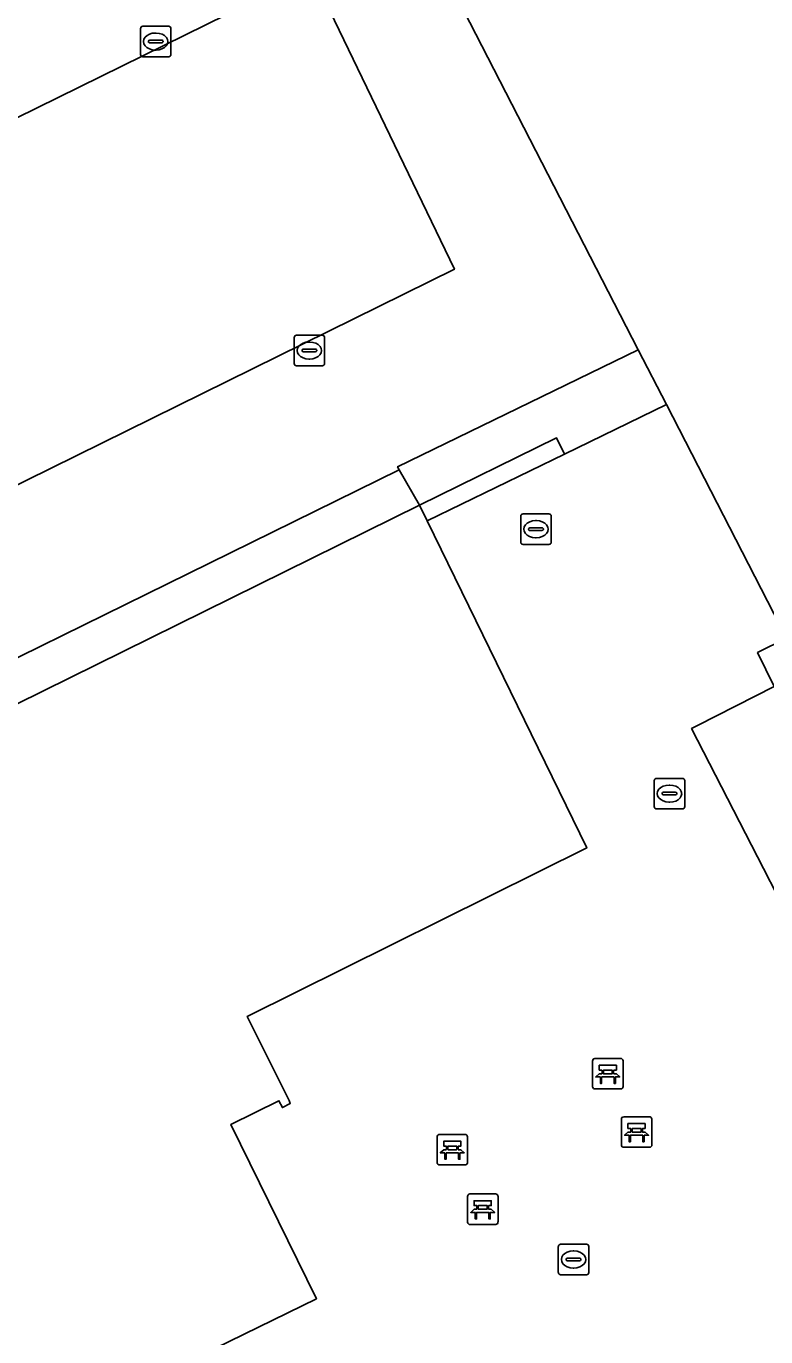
# Model space of a CAD drawing. Extents: x 158835 to 160077, y 386387 to 387778.
# Drawn here: x 159491.48 to 159515.77, y 387506.29 to 387549.29 of the extents above; entities that cross this region are included whole.
import ezdxf

# ---------------------------------------------------------------- set-up
doc = ezdxf.new("R2010")
doc.units = 0
for name, color, linetype in [('IMGEO_Bank', 7, 'Continuous'), ('IMGEO_Hek', 7, 'Continuous'), ('IMGEO_Kolk', 7, 'Continuous'), ('IMGEO_Pand', 7, 'Continuous'), ('IMGEO_Parkeervlak_open', 7, 'Continuous'), ('IMGEO_Rijbaan_lokaal_open', 7, 'Continuous'), ('IMGEO_Terreindeel_zand', 7, 'Continuous'), ('IMGEO_Voetpad_open', 7, 'Continuous')]:
    doc.layers.add(name, color=color, linetype=linetype)

msp = doc.modelspace()

# ---------------------------------------------------------------- linework, layer by layer
at = {"layer": 'IMGEO_Bank'}
for p, q in [((159510.16, 387515.424), (159511.001, 387515.424)), ((159511.001, 387515.424), (159510.16, 387515.424)), ((159510.085, 387514.499), (159510.085, 387515.34)), ((159510.085, 387515.34), (159510.085, 387514.499)), ((159510.394, 387514.93), (159510.394, 387515.036)), ((159510.438, 387515.036), (159510.438, 387514.93)), ((159510.726, 387515.042), (159510.444, 387515.042)), ((159510.732, 387514.93), (159510.732, 387515.036)), ((159510.776, 387515.036), (159510.776, 387514.93)), ((159511.085, 387515.349), (159511.085, 387514.508)), ((159511.085, 387514.508), (159511.085, 387515.349)), ((159510.782, 387514.822), (159510.389, 387514.822)), ((159510.444, 387514.924), (159510.726, 387514.924)), ((159511.01, 387514.424), (159510.169, 387514.424)), ((159510.169, 387514.424), (159511.01, 387514.424)), ((159511.03, 387512.585), (159511.03, 387513.426)), ((159511.03, 387513.426), (159511.03, 387512.585)), ((159511.105, 387513.51), (159511.946, 387513.51)), ((159511.946, 387513.51), (159511.105, 387513.51)), ((159512.03, 387513.435), (159512.03, 387512.594)), ((159512.03, 387512.594), (159512.03, 387513.435)), ((159504.978, 387512.008), (159504.978, 387512.849)), ((159504.978, 387512.849), (159504.978, 387512.008)), ((159505.053, 387512.933), (159505.894, 387512.933)), ((159505.894, 387512.933), (159505.053, 387512.933)), ((159505.978, 387512.858), (159505.978, 387512.017)), ((159505.978, 387512.017), (159505.978, 387512.858)), ((159511.727, 387512.908), (159511.334, 387512.908)), ((159511.339, 387513.016), (159511.339, 387513.122)), ((159511.383, 387513.122), (159511.383, 387513.016)), ((159511.671, 387513.128), (159511.389, 387513.128)), ((159511.389, 387513.01), (159511.671, 387513.01)), ((159511.677, 387513.016), (159511.677, 387513.122)), ((159511.721, 387513.122), (159511.721, 387513.016)), ((159505.287, 387512.439), (159505.287, 387512.545)), ((159505.331, 387512.545), (159505.331, 387512.439)), ((159505.619, 387512.551), (159505.337, 387512.551)), ((159505.337, 387512.433), (159505.619, 387512.433)), ((159505.625, 387512.439), (159505.625, 387512.545)), ((159505.669, 387512.545), (159505.669, 387512.439)), ((159511.955, 387512.51), (159511.114, 387512.51)), ((159511.114, 387512.51), (159511.955, 387512.51)), ((159505.903, 387511.933), (159505.062, 387511.933)), ((159505.062, 387511.933), (159505.903, 387511.933)), ((159505.675, 387512.331), (159505.282, 387512.331)), ((159505.978, 387510.054), (159505.978, 387510.895)), ((159505.978, 387510.895), (159505.978, 387510.054)), ((159506.053, 387510.979), (159506.894, 387510.979)), ((159506.894, 387510.979), (159506.053, 387510.979)), ((159506.978, 387510.904), (159506.978, 387510.063)), ((159506.978, 387510.063), (159506.978, 387510.904)), ((159506.675, 387510.377), (159506.282, 387510.377)), ((159506.287, 387510.485), (159506.287, 387510.591)), ((159506.331, 387510.591), (159506.331, 387510.485)), ((159506.619, 387510.597), (159506.337, 387510.597)), ((159506.337, 387510.479), (159506.619, 387510.479)), ((159506.625, 387510.485), (159506.625, 387510.591)), ((159506.669, 387510.591), (159506.669, 387510.485)), ((159506.903, 387509.979), (159506.062, 387509.979)), ((159506.062, 387509.979), (159506.903, 387509.979))]:
    msp.add_line(p, q, dxfattribs=at)
for points in [[(159510.388, 387515.042), (159510.302, 387515.042), (159510.302, 387515.203), (159510.865, 387515.203), (159510.865, 387515.042), (159510.782, 387515.042)], [(159510.332, 387514.822), (159510.19, 387514.822), (159510.302, 387514.924), (159510.388, 387514.924)], [(159510.382, 387514.815), (159510.382, 387514.608), (159510.339, 387514.608), (159510.339, 387514.815)], [(159510.782, 387514.924), (159510.865, 387514.924), (159510.977, 387514.822), (159510.838, 387514.822)], [(159510.832, 387514.815), (159510.832, 387514.608), (159510.788, 387514.608), (159510.788, 387514.815)], [(159511.333, 387513.128), (159511.247, 387513.128), (159511.247, 387513.289), (159511.81, 387513.289), (159511.81, 387513.128), (159511.727, 387513.128)], [(159511.277, 387512.908), (159511.135, 387512.908), (159511.247, 387513.01), (159511.333, 387513.01)], [(159511.327, 387512.901), (159511.327, 387512.694), (159511.284, 387512.694), (159511.284, 387512.901)], [(159511.727, 387513.01), (159511.81, 387513.01), (159511.922, 387512.908), (159511.783, 387512.908)], [(159511.777, 387512.901), (159511.777, 387512.694), (159511.733, 387512.694), (159511.733, 387512.901)], [(159505.225, 387512.331), (159505.083, 387512.331), (159505.195, 387512.433), (159505.281, 387512.433)], [(159505.281, 387512.551), (159505.195, 387512.551), (159505.195, 387512.712), (159505.758, 387512.712), (159505.758, 387512.551), (159505.675, 387512.551)], [(159505.675, 387512.433), (159505.758, 387512.433), (159505.87, 387512.331), (159505.731, 387512.331)], [(159505.275, 387512.324), (159505.275, 387512.117), (159505.232, 387512.117), (159505.232, 387512.324)], [(159505.725, 387512.324), (159505.725, 387512.117), (159505.681, 387512.117), (159505.681, 387512.324)], [(159506.281, 387510.597), (159506.195, 387510.597), (159506.195, 387510.758), (159506.758, 387510.758), (159506.758, 387510.597), (159506.675, 387510.597)], [(159506.225, 387510.377), (159506.083, 387510.377), (159506.195, 387510.479), (159506.281, 387510.479)], [(159506.275, 387510.37), (159506.275, 387510.163), (159506.232, 387510.163), (159506.232, 387510.37)], [(159506.675, 387510.479), (159506.758, 387510.479), (159506.87, 387510.377), (159506.731, 387510.377)], [(159506.725, 387510.37), (159506.725, 387510.163), (159506.681, 387510.163), (159506.681, 387510.37)]]:
    msp.add_lwpolyline(points, dxfattribs=at)
for centre, radius, start, end in [((159510.163, 387515.346), 0.0779, 92.4484, 184.2845), ((159510.163, 387515.346), 0.0779, 92.4484, 184.2845), ((159511.007, 387515.346), 0.0779, 2.4484, 94.2845), ((159511.007, 387515.346), 0.0779, 2.4484, 94.2845), ((159510.387, 387515.035), 0.00671, 2.8957, 87.1043), ((159510.387, 387514.931), 0.00671, 272.8957, 357.1043), ((159510.444, 387515.035), 0.00671, 92.8957, 177.1043), ((159510.444, 387514.931), 0.00671, 182.8957, 267.1043), ((159510.726, 387515.035), 0.00671, 2.8957, 87.1043), ((159510.726, 387514.931), 0.00671, 272.8957, 357.1043), ((159510.783, 387515.035), 0.00671, 92.8957, 177.1043), ((159510.783, 387514.931), 0.00671, 182.8957, 267.1043), ((159510.332, 387514.815), 0.00671, 2.8957, 87.1043), ((159510.389, 387514.815), 0.00671, 92.8957, 177.1043), ((159510.781, 387514.815), 0.00671, 2.8957, 87.1043), ((159510.838, 387514.815), 0.00671, 92.8957, 177.1043), ((159511.007, 387514.502), 0.0779, 272.4484, 4.2845), ((159511.007, 387514.502), 0.0779, 272.4484, 4.2845), ((159510.163, 387514.502), 0.0779, 182.4484, 274.2845), ((159510.163, 387514.502), 0.0779, 182.4484, 274.2845), ((159511.108, 387513.432), 0.0779, 92.4484, 184.2845), ((159511.108, 387513.432), 0.0779, 92.4484, 184.2845), ((159511.952, 387513.432), 0.0779, 2.4484, 94.2845), ((159511.952, 387513.432), 0.0779, 2.4484, 94.2845), ((159505.056, 387512.855), 0.0779, 92.4484, 184.2845), ((159505.056, 387512.855), 0.0779, 92.4484, 184.2845), ((159505.9, 387512.855), 0.0779, 2.4484, 94.2845), ((159505.9, 387512.855), 0.0779, 2.4484, 94.2845), ((159511.277, 387512.901), 0.00671, 2.8957, 87.1043), ((159511.334, 387512.901), 0.00671, 92.8957, 177.1043), ((159511.332, 387513.121), 0.00671, 2.8957, 87.1043), ((159511.332, 387513.017), 0.00671, 272.8957, 357.1043), ((159511.389, 387513.121), 0.00671, 92.8957, 177.1043), ((159511.389, 387513.017), 0.00671, 182.8957, 267.1043), ((159511.671, 387513.121), 0.00671, 2.8957, 87.1043), ((159511.671, 387513.017), 0.00671, 272.8957, 357.1043), ((159511.728, 387513.121), 0.00671, 92.8957, 177.1043), ((159511.728, 387513.017), 0.00671, 182.8957, 267.1043), ((159511.726, 387512.901), 0.00671, 2.8957, 87.1043), ((159511.783, 387512.901), 0.00671, 92.8957, 177.1043), ((159505.28, 387512.544), 0.00671, 2.8957, 87.1043), ((159505.28, 387512.44), 0.00671, 272.8957, 357.1043), ((159505.337, 387512.544), 0.00671, 92.8957, 177.1043), ((159505.337, 387512.44), 0.00671, 182.8957, 267.1043), ((159505.619, 387512.544), 0.00671, 2.8957, 87.1043), ((159505.619, 387512.44), 0.00671, 272.8957, 357.1043), ((159505.676, 387512.544), 0.00671, 92.8957, 177.1043), ((159505.676, 387512.44), 0.00671, 182.8957, 267.1043), ((159511.108, 387512.588), 0.0779, 182.4484, 274.2845), ((159511.108, 387512.588), 0.0779, 182.4484, 274.2845), ((159511.952, 387512.588), 0.0779, 272.4484, 4.2845), ((159511.952, 387512.588), 0.0779, 272.4484, 4.2845), ((159505.056, 387512.011), 0.0779, 182.4484, 274.2845), ((159505.056, 387512.011), 0.0779, 182.4484, 274.2845), ((159505.225, 387512.324), 0.00671, 2.8957, 87.1043), ((159505.282, 387512.324), 0.00671, 92.8957, 177.1043), ((159505.674, 387512.324), 0.00671, 2.8957, 87.1043), ((159505.731, 387512.324), 0.00671, 92.8957, 177.1043), ((159505.9, 387512.011), 0.0779, 272.4484, 4.2845), ((159505.9, 387512.011), 0.0779, 272.4484, 4.2845), ((159506.056, 387510.901), 0.0779, 92.4484, 184.2845), ((159506.056, 387510.901), 0.0779, 92.4484, 184.2845), ((159506.9, 387510.901), 0.0779, 2.4484, 94.2845), ((159506.9, 387510.901), 0.0779, 2.4484, 94.2845), ((159506.225, 387510.37), 0.00671, 2.8957, 87.1043), ((159506.282, 387510.37), 0.00671, 92.8957, 177.1043), ((159506.28, 387510.59), 0.00671, 2.8957, 87.1043), ((159506.28, 387510.486), 0.00671, 272.8957, 357.1043), ((159506.337, 387510.59), 0.00671, 92.8957, 177.1043), ((159506.337, 387510.486), 0.00671, 182.8957, 267.1043), ((159506.619, 387510.59), 0.00671, 2.8957, 87.1043), ((159506.619, 387510.486), 0.00671, 272.8957, 357.1043), ((159506.676, 387510.59), 0.00671, 92.8957, 177.1043), ((159506.676, 387510.486), 0.00671, 182.8957, 267.1043), ((159506.674, 387510.37), 0.00671, 2.8957, 87.1043), ((159506.731, 387510.37), 0.00671, 92.8957, 177.1043), ((159506.056, 387510.057), 0.0779, 182.4484, 274.2845), ((159506.056, 387510.057), 0.0779, 182.4484, 274.2845), ((159506.9, 387510.057), 0.0779, 272.4484, 4.2845), ((159506.9, 387510.057), 0.0779, 272.4484, 4.2845)]:
    msp.add_arc(centre, radius, start, end, dxfattribs=at)
at = {"layer": 'IMGEO_Hek'}
for points in [[(159501.512, 387558.248), (159511.586, 387538.67)], [(159511.586, 387538.67), (159512.508, 387536.878)], [(159509.16, 387535.255), (159512.508, 387536.878)], [(159512.508, 387536.878), (159516.454, 387529.21)], [(159504.651, 387533.07), (159509.16, 387535.255)]]:
    msp.add_lwpolyline(points, dxfattribs=at)
at = {"layer": 'IMGEO_Kolk'}
for p, q in [((159495.237, 387548.363), (159495.237, 387549.215)), ((159495.312, 387549.289), (159496.164, 387549.289)), ((159495.725, 387549.069), (159495.75, 387549.069)), ((159496.238, 387549.215), (159496.238, 387548.363)), ((159495.496, 387548.783), (159495.496, 387548.795)), ((159495.934, 387548.746), (159495.536, 387548.746)), ((159495.539, 387548.832), (159495.937, 387548.832)), ((159495.748, 387548.509), (159495.723, 387548.509)), ((159495.98, 387548.795), (159495.98, 387548.783)), ((159496.164, 387548.289), (159495.312, 387548.289)), ((159500.283, 387538.225), (159500.283, 387539.077)), ((159500.358, 387539.151), (159501.21, 387539.151)), ((159501.284, 387539.077), (159501.284, 387538.225)), ((159500.542, 387538.645), (159500.542, 387538.657)), ((159500.98, 387538.608), (159500.582, 387538.608)), ((159500.585, 387538.694), (159500.983, 387538.694)), ((159500.771, 387538.931), (159500.796, 387538.931)), ((159501.026, 387538.657), (159501.026, 387538.645)), ((159501.21, 387538.151), (159500.358, 387538.151)), ((159500.794, 387538.371), (159500.769, 387538.371)), ((159507.725, 387532.365), (159507.725, 387533.217)), ((159507.8, 387533.291), (159508.652, 387533.291)), ((159508.213, 387533.071), (159508.238, 387533.071)), ((159508.726, 387533.217), (159508.726, 387532.365)), ((159507.984, 387532.785), (159507.984, 387532.797)), ((159508.422, 387532.748), (159508.024, 387532.748)), ((159508.027, 387532.834), (159508.425, 387532.834)), ((159508.468, 387532.797), (159508.468, 387532.785)), ((159508.652, 387532.291), (159507.8, 387532.291)), ((159508.236, 387532.511), (159508.211, 387532.511)), ((159512.108, 387523.689), (159512.108, 387524.541)), ((159512.183, 387524.615), (159513.035, 387524.615)), ((159512.596, 387524.395), (159512.621, 387524.395)), ((159513.109, 387524.541), (159513.109, 387523.689)), ((159512.367, 387524.109), (159512.367, 387524.121)), ((159512.805, 387524.072), (159512.407, 387524.072)), ((159512.41, 387524.158), (159512.808, 387524.158)), ((159512.851, 387524.121), (159512.851, 387524.109)), ((159513.035, 387523.615), (159512.183, 387523.615)), ((159512.619, 387523.835), (159512.594, 387523.835)), ((159508.959, 387508.403), (159508.959, 387509.255)), ((159509.034, 387509.329), (159509.886, 387509.329)), ((159509.447, 387509.109), (159509.472, 387509.109)), ((159509.96, 387509.255), (159509.96, 387508.403)), ((159509.218, 387508.823), (159509.218, 387508.835)), ((159509.656, 387508.786), (159509.258, 387508.786)), ((159509.261, 387508.872), (159509.659, 387508.872)), ((159509.47, 387508.549), (159509.445, 387508.549)), ((159509.702, 387508.835), (159509.702, 387508.823)), ((159509.886, 387508.329), (159509.034, 387508.329))]:
    msp.add_line(p, q, dxfattribs=at)
for points in [[(159495.237, 387548.363), (159495.237, 387549.215)], [(159495.312, 387549.289), (159496.164, 387549.289)], [(159496.238, 387549.215), (159496.238, 387548.363)], [(159496.164, 387548.289), (159495.312, 387548.289)], [(159500.283, 387538.225), (159500.283, 387539.077)], [(159500.358, 387539.151), (159501.21, 387539.151)], [(159501.284, 387539.077), (159501.284, 387538.225)], [(159501.21, 387538.151), (159500.358, 387538.151)], [(159507.725, 387532.365), (159507.725, 387533.217)], [(159507.8, 387533.291), (159508.652, 387533.291)], [(159508.726, 387533.217), (159508.726, 387532.365)], [(159508.652, 387532.291), (159507.8, 387532.291)], [(159512.108, 387523.689), (159512.108, 387524.541)], [(159512.183, 387524.615), (159513.035, 387524.615)], [(159513.109, 387524.541), (159513.109, 387523.689)], [(159513.035, 387523.615), (159512.183, 387523.615)], [(159508.959, 387508.403), (159508.959, 387509.255)], [(159509.034, 387509.329), (159509.886, 387509.329)], [(159509.96, 387509.255), (159509.96, 387508.403)], [(159509.886, 387508.329), (159509.034, 387508.329)]]:
    msp.add_lwpolyline(points, dxfattribs=at)
for centre, radius, start, end in [((159495.314, 387549.213), 0.0765, 91.552, 178.448), ((159495.314, 387549.213), 0.0765, 91.552, 178.448), ((159496.162, 387549.213), 0.0765, 1.552, 88.448), ((159496.162, 387549.213), 0.0765, 1.552, 88.448), ((159495.536, 387548.792), 0.0403, 85.8775, 175.7526), ((159495.533, 387548.782), 0.0366, 178.938, 274.7102), ((159495.937, 387548.789), 0.043, 264.8664, 352.4533), ((159495.941, 387548.794), 0.0386, 1.7309, 96.639), ((159495.314, 387548.365), 0.0765, 181.552, 268.448), ((159495.314, 387548.365), 0.0765, 181.552, 268.448), ((159496.162, 387548.365), 0.0765, 271.552, 358.448), ((159496.162, 387548.365), 0.0765, 271.552, 358.448), ((159500.36, 387539.075), 0.0765, 91.552, 178.448), ((159500.36, 387539.075), 0.0765, 91.552, 178.448), ((159501.208, 387539.075), 0.0765, 1.552, 88.448), ((159501.208, 387539.075), 0.0765, 1.552, 88.448), ((159500.582, 387538.654), 0.0403, 85.8775, 175.7526), ((159500.579, 387538.644), 0.0366, 178.938, 274.7102), ((159500.983, 387538.651), 0.043, 264.8664, 352.4533), ((159500.987, 387538.656), 0.0386, 1.7309, 96.639), ((159500.36, 387538.227), 0.0765, 181.552, 268.448), ((159500.36, 387538.227), 0.0765, 181.552, 268.448), ((159501.208, 387538.227), 0.0765, 271.552, 358.448), ((159501.208, 387538.227), 0.0765, 271.552, 358.448), ((159507.802, 387533.215), 0.0765, 91.552, 178.448), ((159507.802, 387533.215), 0.0765, 91.552, 178.448), ((159508.65, 387533.215), 0.0765, 1.552, 88.448), ((159508.65, 387533.215), 0.0765, 1.552, 88.448), ((159508.024, 387532.794), 0.0403, 85.8775, 175.7526), ((159508.021, 387532.784), 0.0366, 178.938, 274.7102), ((159508.425, 387532.791), 0.043, 264.8664, 352.4533), ((159508.429, 387532.796), 0.0386, 1.7309, 96.639), ((159507.802, 387532.367), 0.0765, 181.552, 268.448), ((159507.802, 387532.367), 0.0765, 181.552, 268.448), ((159508.65, 387532.367), 0.0765, 271.552, 358.448), ((159508.65, 387532.367), 0.0765, 271.552, 358.448), ((159512.185, 387524.539), 0.0765, 91.552, 178.448), ((159512.185, 387524.539), 0.0765, 91.552, 178.448), ((159513.033, 387524.539), 0.0765, 1.552, 88.448), ((159513.033, 387524.539), 0.0765, 1.552, 88.448), ((159512.407, 387524.118), 0.0403, 85.8775, 175.7526), ((159512.404, 387524.108), 0.0366, 178.938, 274.7102), ((159512.808, 387524.115), 0.043, 264.8664, 352.4533), ((159512.812, 387524.12), 0.0386, 1.7309, 96.639), ((159512.185, 387523.691), 0.0765, 181.552, 268.448), ((159512.185, 387523.691), 0.0765, 181.552, 268.448), ((159513.033, 387523.691), 0.0765, 271.552, 358.448), ((159513.033, 387523.691), 0.0765, 271.552, 358.448), ((159509.036, 387509.253), 0.0765, 91.552, 178.448), ((159509.036, 387509.253), 0.0765, 91.552, 178.448), ((159509.884, 387509.253), 0.0765, 1.552, 88.448), ((159509.884, 387509.253), 0.0765, 1.552, 88.448), ((159509.258, 387508.832), 0.0403, 85.8775, 175.7526), ((159509.255, 387508.822), 0.0366, 178.938, 274.7102), ((159509.659, 387508.829), 0.043, 264.8664, 352.4533), ((159509.663, 387508.834), 0.0386, 1.7309, 96.639), ((159509.036, 387508.405), 0.0765, 181.552, 268.448), ((159509.036, 387508.405), 0.0765, 181.552, 268.448), ((159509.884, 387508.405), 0.0765, 271.552, 358.448), ((159509.884, 387508.405), 0.0765, 271.552, 358.448)]:
    msp.add_arc(centre, radius, start, end, dxfattribs=at)
for centre, major_axis, ratio, start_param, end_param in [((159495.724, 387548.789), (-0.387, 0.002), 0.722429, 4.712389, 7.853982), ((159495.749, 387548.789), (-0.39, 0.002), 0.717154, 1.570796, 4.712389), ((159500.77, 387538.651), (-0.387, 0.002), 0.722429, 4.712389, 7.853982), ((159500.795, 387538.651), (-0.39, 0.002), 0.717154, 1.570796, 4.712389), ((159508.212, 387532.791), (-0.387, 0.002), 0.722429, 4.712389, 7.853982), ((159508.237, 387532.791), (-0.39, 0.002), 0.717154, 1.570796, 4.712389), ((159512.595, 387524.115), (-0.387, 0.002), 0.722429, 4.712389, 7.853982), ((159512.62, 387524.115), (-0.39, 0.002), 0.717154, 1.570796, 4.712389), ((159509.446, 387508.829), (-0.387, 0.002), 0.722429, 4.712389, 7.853982), ((159509.471, 387508.829), (-0.39, 0.002), 0.717154, 1.570796, 4.712389)]:
    msp.add_ellipse(centre, major_axis=major_axis, ratio=ratio, start_param=start_param, end_param=end_param, dxfattribs=at)
at = {"layer": 'IMGEO_Pand'}
msp.add_lwpolyline([(159491.945, 387503.112), (159501.015, 387507.543), (159498.205, 387513.263), (159499.782, 387514.036), (159499.898, 387513.815), (159500.158, 387513.946), (159500.123, 387514.043), (159498.745, 387516.804), (159509.893, 387522.335), (159504.651, 387533.07), (159504.404, 387533.577), (159482.306, 387522.688), (159483.94, 387519.347), (159487.081, 387512.929), (159487.702, 387511.659), (159484.306, 387509.924), (159483.661, 387511.186), (159481.341, 387510.004), (159481.103, 387510.487), (159465.144, 387502.332)], dxfattribs=at)
at = {"layer": 'IMGEO_Parkeervlak_open'}
for points in [[(159480.901, 387523.515), (159503.727, 387534.739), (159503.679, 387534.837), (159511.586, 387538.67), (159501.512, 387558.248), (159473.192, 387544.297), (159473.374, 387543.926), (159473.222, 387543.852)], [(159475.553, 387539.089), (159475.72, 387539.159), (159475.907, 387538.787), (159500.848, 387551.053), (159505.547, 387541.32), (159480.711, 387529.084), (159480.876, 387528.743), (159480.706, 387528.661)]]:
    msp.add_lwpolyline(points, dxfattribs=at)
msp.add_lwpolyline([(159480.711, 387529.084), (159505.547, 387541.32), (159500.848, 387551.053), (159475.907, 387538.787)], close=True, dxfattribs=at)
at = {"layer": 'IMGEO_Rijbaan_lokaal_open'}
msp.add_lwpolyline([(159608.427, 387349.289), (159530.363, 387500), (159516.052, 387527.628), (159513.533, 387526.35), (159513.333, 387526.249), (159515.693, 387521.653), (159524.228, 387505.034), (159526.814, 387500), (159570.348, 387415.234)], dxfattribs=at)
at = {"layer": 'IMGEO_Terreindeel_zand'}
msp.add_lwpolyline([(159558.225, 387583.524), (159555.832, 387588.157), (159558.056, 387589.288), (159557.948, 387589.501), (159556.167, 387592.963), (159553.941, 387591.843), (159498.782, 387563.555), (159499.318, 387562.512), (159501.512, 387558.248), (159511.586, 387538.67), (159512.508, 387536.878), (159516.454, 387529.21), (159517.557, 387529.777), (159570.206, 387556.855), (159571.298, 387557.416), (159571.624, 387557.584)], close=True, dxfattribs=at)
at = {"layer": 'IMGEO_Voetpad_open'}
for points in [[(159581.426, 387405.581), (159564.385, 387438.762), (159563.695, 387440.125), (159547.645, 387471.204), (159547.077, 387472.304), (159546.197, 387471.857), (159544.994, 387474.117), (159545.89, 387474.584), (159536.097, 387493.631), (159535.228, 387493.179), (159534.061, 387495.402), (159534.94, 387495.858), (159534.319, 387497.107), (159532.881, 387500), (159518.128, 387528.666), (159570.791, 387555.718), (159570.206, 387556.855), (159517.557, 387529.777), (159516.454, 387529.21), (159515.504, 387528.74), (159516.052, 387527.628), (159530.363, 387500), (159608.427, 387349.289)], [(159524.228, 387505.034), (159515.693, 387521.653), (159513.333, 387526.249), (159513.533, 387526.35), (159516.052, 387527.628), (159515.504, 387528.74), (159516.454, 387529.21), (159512.508, 387536.878), (159509.16, 387535.255), (159504.651, 387533.07), (159509.893, 387522.335), (159498.745, 387516.804), (159500.123, 387514.043), (159500.158, 387513.946), (159499.898, 387513.815), (159499.782, 387514.036), (159498.205, 387513.263), (159501.015, 387507.543), (159491.945, 387503.112)], [(159465.144, 387502.332), (159481.103, 387510.487), (159481.341, 387510.004), (159483.661, 387511.186), (159484.306, 387509.924), (159487.702, 387511.659), (159487.081, 387512.929), (159483.94, 387519.347), (159482.306, 387522.688), (159504.404, 387533.577), (159503.727, 387534.739), (159480.901, 387523.515)]]:
    msp.add_lwpolyline(points, dxfattribs=at)
for points in [[(159512.508, 387536.878), (159511.586, 387538.67), (159503.679, 387534.837), (159503.727, 387534.739), (159504.404, 387533.577), (159508.896, 387535.792), (159509.16, 387535.255)], [(159509.16, 387535.255), (159508.896, 387535.792), (159504.404, 387533.577), (159504.651, 387533.07)]]:
    msp.add_lwpolyline(points, close=True, dxfattribs=at)

doc.saveas('drawing.dxf')
